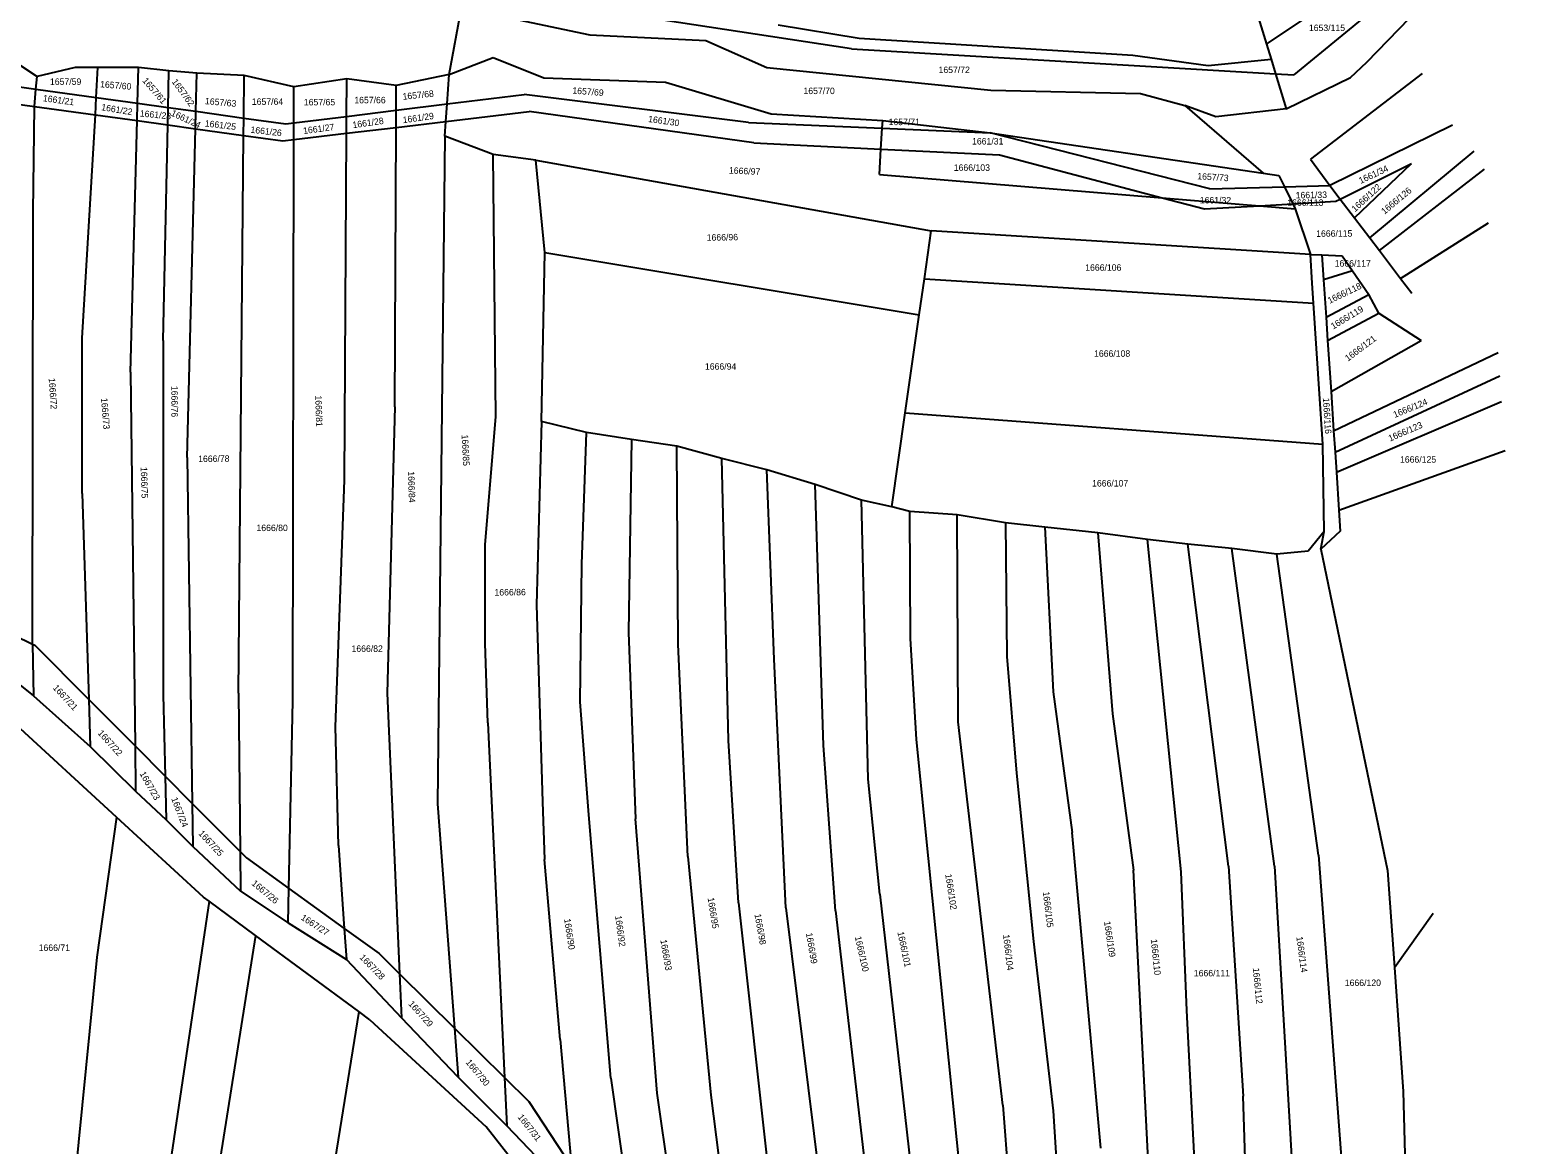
# Model space of a CAD drawing. Extents: x -563148 to -561712, y -1182311 to -1179502.
# Drawn here: x -562099.2 to -561750.4, y -1182092.2 to -1181834.3 of the extents above; entities that cross this region are included whole.
import ezdxf

# ---------------------------------------------------------------- set-up
doc = ezdxf.new("R2010")
doc.units = 0
doc.layers.add('Vrstva 55', color=7, linetype='Continuous')
doc.layers.add('Vrstva 57', color=7, linetype='Continuous')

msp = doc.modelspace()

# ---------------------------------------------------------------- linework, layer by layer
at = {"layer": 'Vrstva 55'}
for p, q in [((-561789.97, -1181841.67), (-561750.41, -1181800.73)), ((-561780.56, -1181822.98), (-561806.84, -1181844.62)), ((-562002.27, -1181844.49), (-561999.4, -1181829.11)), ((-561999.4, -1181829.11), (-561969.7, -1181835.36)), ((-561909.16, -1181838.58), (-561978.59, -1181828.04)), ((-561816.28, -1181827.49), (-561813.2, -1181837.5)), ((-561813.2, -1181837.5), (-561798.28, -1181827.54)), ((-561969.7, -1181835.36), (-561942.87, -1181836.67)), ((-561926.19, -1181833.02), (-561907.44, -1181836.14)), ((-561907.44, -1181836.14), (-561844.13, -1181840.05)), ((-562107.04, -1181838.82), (-562097.63, -1181845)), ((-561942.87, -1181836.67), (-561928.8, -1181842.92)), ((-561909.16, -1181838.58), (-561811.1, -1181844.37)), ((-561813.2, -1181837.5), (-561812.14, -1181840.95)), ((-562088.77, -1181842.92), (-562097.63, -1181845)), ((-562083.56, -1181842.92), (-562088.77, -1181842.92)), ((-562083.91, -1181849.82), (-562083.56, -1181842.92)), ((-562074.18, -1181842.92), (-562083.56, -1181842.92)), ((-562074.39, -1181851.15), (-562074.18, -1181842.92)), ((-562067.15, -1181843.7), (-562074.18, -1181842.92)), ((-562002.27, -1181844.49), (-561992.11, -1181840.58)), ((-561992.11, -1181840.58), (-561980.38, -1181845.27)), ((-561928.8, -1181842.92), (-561876.96, -1181848.14)), ((-561844.13, -1181840.05), (-561826.67, -1181842.4)), ((-561826.67, -1181842.4), (-561812.14, -1181840.95)), ((-561812.14, -1181840.95), (-561811.1, -1181844.37)), ((-561793.75, -1181845.19), (-561789.97, -1181841.67)), ((-562108.22, -1181846.44), (-562097.87, -1181847.88)), ((-562097.87, -1181847.88), (-562097.63, -1181845)), ((-562067.32, -1181852.13), (-562067.15, -1181843.7)), ((-562060.63, -1181844.22), (-562067.15, -1181843.7)), ((-562060.86, -1181853.03), (-562060.63, -1181844.22)), ((-562049.69, -1181844.74), (-562060.63, -1181844.22)), ((-562049.78, -1181854.58), (-562049.69, -1181844.74)), ((-562038.23, -1181847.35), (-562049.69, -1181844.74)), ((-562025.98, -1181845.52), (-562038.23, -1181847.35)), ((-562026.03, -1181854.2), (-562025.98, -1181845.52)), ((-562014.52, -1181847.09), (-562025.98, -1181845.52)), ((-562002.27, -1181844.49), (-562014.52, -1181847.09)), ((-562002.77, -1181851.32), (-562002.27, -1181844.49)), ((-561980.38, -1181845.27), (-561952.25, -1181846.31)), ((-561952.25, -1181846.31), (-561927.76, -1181853.61)), ((-561811.1, -1181844.37), (-561808.6, -1181852.49)), ((-561811.1, -1181844.37), (-561806.84, -1181844.62)), ((-561808.6, -1181852.49), (-561793.75, -1181845.19)), ((-561777.21, -1181844.28), (-561803, -1181864.09)), ((-562098.2, -1181851.89), (-562097.87, -1181847.88)), ((-562097.87, -1181847.88), (-562083.91, -1181849.82)), ((-562084.12, -1181853.85), (-562083.91, -1181849.82)), ((-562083.91, -1181849.82), (-562074.39, -1181851.15)), ((-562038.24, -1181855.71), (-562038.23, -1181847.35)), ((-562014.54, -1181852.78), (-562014.52, -1181847.09)), ((-562002.77, -1181851.32), (-561984.91, -1181849.12)), ((-561933.03, -1181855.59), (-561984.91, -1181849.12)), ((-561876.96, -1181848.14), (-561842.31, -1181848.92)), ((-561842.31, -1181848.92), (-561832.05, -1181851.71)), ((-562108.79, -1181850.42), (-562098.2, -1181851.89)), ((-562098.52, -1181876.27), (-562098.2, -1181851.89)), ((-562098.2, -1181851.89), (-562084.12, -1181853.85)), ((-562074.49, -1181855.19), (-562074.39, -1181851.15)), ((-562074.39, -1181851.15), (-562067.32, -1181852.13)), ((-562067.4, -1181856.17), (-562067.32, -1181852.13)), ((-562067.32, -1181852.13), (-562060.86, -1181853.03)), ((-562060.96, -1181857.07), (-562060.86, -1181853.03)), ((-562060.86, -1181853.03), (-562049.78, -1181854.58)), ((-562026.03, -1181854.2), (-562014.54, -1181852.78)), ((-562014.56, -1181856.74), (-562014.54, -1181852.78)), ((-562014.54, -1181852.78), (-562002.77, -1181851.32)), ((-562003.06, -1181855.36), (-562002.77, -1181851.32)), ((-562003.06, -1181855.36), (-561983.74, -1181853.05)), ((-561931.81, -1181860.35), (-561983.74, -1181853.05)), ((-561927.76, -1181853.61), (-561901.97, -1181855.17)), ((-561832.05, -1181851.71), (-561813.94, -1181867.35)), ((-561824.89, -1181854.31), (-561832.05, -1181851.71)), ((-561808.6, -1181852.49), (-561824.89, -1181854.31)), ((-562087.2, -1181905.5), (-562084.12, -1181853.85)), ((-562084.12, -1181853.85), (-562074.49, -1181855.19)), ((-562075.98, -1181913.39), (-562074.49, -1181855.19)), ((-562074.49, -1181855.19), (-562067.4, -1181856.17)), ((-562068.42, -1181906.06), (-562067.4, -1181856.17)), ((-562067.4, -1181856.17), (-562060.96, -1181857.07)), ((-562062.92, -1181933.1), (-562060.96, -1181857.07)), ((-562060.96, -1181857.07), (-562049.82, -1181858.62)), ((-562049.82, -1181858.62), (-562049.78, -1181854.58)), ((-562049.78, -1181854.58), (-562040.05, -1181855.93)), ((-562040.05, -1181855.93), (-562038.24, -1181855.71)), ((-562038.24, -1181855.71), (-562026.03, -1181854.2)), ((-562038.24, -1181859.57), (-562038.24, -1181855.71)), ((-562026.05, -1181858.11), (-562026.03, -1181854.2)), ((-562026.05, -1181858.11), (-562014.56, -1181856.74)), ((-562014.82, -1181921.42), (-562014.56, -1181856.74)), ((-562014.56, -1181856.74), (-562003.06, -1181855.36)), ((-562003.31, -1181858.82), (-562003.06, -1181855.36)), ((-561933.03, -1181855.59), (-561902.08, -1181856.91)), ((-561902.38, -1181861.78), (-561902.08, -1181856.91)), ((-561902.08, -1181856.91), (-561901.97, -1181855.17)), ((-561902.08, -1181856.91), (-561877.1, -1181857.98)), ((-561901.97, -1181855.17), (-561877.1, -1181857.98)), ((-561770.19, -1181856.22), (-561798.56, -1181870.22)), ((-562051.01, -1181987.63), (-562049.82, -1181858.62)), ((-562049.82, -1181858.62), (-562040.79, -1181859.87)), ((-562040.79, -1181859.87), (-562038.24, -1181859.57)), ((-562038.41, -1181989.46), (-562038.24, -1181859.57)), ((-562038.24, -1181859.57), (-562026.05, -1181858.11)), ((-562026.52, -1181938.37), (-562026.05, -1181858.11)), ((-562003.31, -1181858.82), (-562004.97, -1182013.29)), ((-561992.11, -1181862.99), (-562003.31, -1181858.82)), ((-561931.81, -1181860.35), (-561902.38, -1181861.78)), ((-561877.1, -1181857.98), (-561813.94, -1181867.35)), ((-561826.27, -1181870.94), (-561877.1, -1181857.98)), ((-561991.46, -1181923.71), (-561992.11, -1181862.99)), ((-561982.21, -1181864.3), (-561992.11, -1181862.99)), ((-561902.75, -1181867.68), (-561902.38, -1181861.78)), ((-561902.38, -1181861.78), (-561874.98, -1181863.12)), ((-561874.98, -1181863.12), (-561837.3, -1181873.04)), ((-561803, -1181864.09), (-561798.56, -1181870.22)), ((-561789.28, -1181882.32), (-561765.12, -1181862.23)), ((-561980.12, -1181885.67), (-561982.21, -1181864.3)), ((-561982.21, -1181864.3), (-561890.76, -1181880.71)), ((-561902.75, -1181867.68), (-561837.3, -1181873.04)), ((-561813.94, -1181867.35), (-561810.3, -1181867.87)), ((-561796.14, -1181873.36), (-561779.62, -1181865.13)), ((-561792.84, -1181877.64), (-561779.62, -1181865.13)), ((-561787.08, -1181885.22), (-561762.75, -1181866.39)), ((-561826.27, -1181870.94), (-561809.01, -1181870.49)), ((-561810.3, -1181867.87), (-561809.01, -1181870.49)), ((-561809.01, -1181870.49), (-561798.56, -1181870.22)), ((-561809.01, -1181870.49), (-561807.07, -1181874.44)), ((-561798.56, -1181870.22), (-561796.14, -1181873.36)), ((-561837.3, -1181873.04), (-561814.77, -1181874.88)), ((-561837.3, -1181873.04), (-561827.5, -1181875.62)), ((-561814.77, -1181874.88), (-561807.07, -1181874.44)), ((-561807.07, -1181874.44), (-561797.13, -1181873.86)), ((-561807.07, -1181874.44), (-561806.52, -1181875.56)), ((-561797.13, -1181873.86), (-561796.14, -1181873.36)), ((-561796.14, -1181873.36), (-561792.84, -1181877.64)), ((-562098.66, -1181976.33), (-562098.52, -1181876.27)), ((-561827.5, -1181875.62), (-561814.77, -1181874.88)), ((-561814.77, -1181874.88), (-561806.52, -1181875.56)), ((-561806.52, -1181875.56), (-561802.97, -1181886.15)), ((-561792.84, -1181877.64), (-561789.28, -1181882.32)), ((-561892.34, -1181891.76), (-561890.76, -1181880.71)), ((-561802.97, -1181886.15), (-561890.76, -1181880.71)), ((-561782.15, -1181891.7), (-561761.83, -1181878.8)), ((-561789.28, -1181882.32), (-561787.08, -1181885.22)), ((-561980.9, -1181924.77), (-561980.12, -1181885.67)), ((-561980.12, -1181885.67), (-561893.54, -1181900.14)), ((-561802.59, -1181892.81), (-561802.97, -1181886.15)), ((-561802.97, -1181886.15), (-561800.35, -1181886.27)), ((-561800.35, -1181886.27), (-561799.97, -1181892.01)), ((-561800.35, -1181886.27), (-561795.69, -1181886.48)), ((-561795.69, -1181886.48), (-561793.3, -1181889.96)), ((-561787.08, -1181885.22), (-561782.15, -1181891.7)), ((-561893.54, -1181900.14), (-561892.34, -1181891.76)), ((-561892.34, -1181891.76), (-561802.32, -1181897.45)), ((-561793.3, -1181889.96), (-561799.97, -1181892.01)), ((-561799.97, -1181892.01), (-561799.39, -1181900.7)), ((-561793.3, -1181889.96), (-561789.54, -1181895.44)), ((-561782.15, -1181891.7), (-561779.53, -1181895.13)), ((-561802.32, -1181897.45), (-561802.59, -1181892.81)), ((-561799.39, -1181900.7), (-561789.54, -1181895.44)), ((-561787.19, -1181899.73), (-561789.54, -1181895.44)), ((-561800.15, -1181930.01), (-561802.32, -1181897.45)), ((-561896.78, -1181922.83), (-561893.54, -1181900.14)), ((-561799.39, -1181900.7), (-561799.04, -1181906.03)), ((-561799.04, -1181906.03), (-561787.19, -1181899.73)), ((-561787.19, -1181899.73), (-561777.38, -1181906.05)), ((-562087.2, -1181941.48), (-562087.2, -1181905.5)), ((-562068.42, -1181906.06), (-562068.42, -1181988.08)), ((-561799.04, -1181906.03), (-561798.25, -1181917.85)), ((-561798.25, -1181917.85), (-561777.38, -1181906.05)), ((-561797.65, -1181926.95), (-561759.62, -1181908.83)), ((-562075.98, -1181913.39), (-562074.96, -1181999.85)), ((-561797.32, -1181931.88), (-561759.22, -1181914.26)), ((-561798.25, -1181917.85), (-561797.65, -1181926.95)), ((-562014.82, -1181921.42), (-562016.65, -1181987.63)), ((-561899.88, -1181944.57), (-561896.78, -1181922.83)), ((-561896.78, -1181922.83), (-561800.15, -1181930.01)), ((-561797.01, -1181936.53), (-561758.79, -1181920.16)), ((-561993.98, -1181953.26), (-561991.46, -1181923.71)), ((-561980.9, -1181924.77), (-561982.08, -1181967.23)), ((-561970.48, -1181927.37), (-561980.9, -1181924.77)), ((-561797.65, -1181926.95), (-561797.32, -1181931.88)), ((-561971.55, -1181957.84), (-561970.48, -1181927.37)), ((-561960.06, -1181928.94), (-561970.48, -1181927.37)), ((-561960.06, -1181928.94), (-561960.78, -1181973.65)), ((-561949.64, -1181930.5), (-561960.06, -1181928.94)), ((-561949.33, -1181976.4), (-561949.64, -1181930.5)), ((-561939.22, -1181933.37), (-561949.64, -1181930.5)), ((-561799.81, -1181950.29), (-561800.15, -1181930.01)), ((-562062.92, -1181933.1), (-562061.7, -1182013.18)), ((-561937.65, -1181998.62), (-561939.22, -1181933.37)), ((-561928.8, -1181935.97), (-561939.22, -1181933.37)), ((-561797.32, -1181931.88), (-561797.01, -1181936.53)), ((-561796.43, -1181945.31), (-561757.95, -1181931.5)), ((-561927.11, -1181979.83), (-561928.8, -1181935.97)), ((-561917.59, -1181939.36), (-561928.8, -1181935.97)), ((-561797.01, -1181936.53), (-561796.43, -1181945.31)), ((-562028.58, -1181995.42), (-562026.52, -1181938.37)), ((-561915.66, -1181999.76), (-561917.59, -1181939.36)), ((-561906.91, -1181943.01), (-561917.59, -1181939.36)), ((-562087.2, -1181941.48), (-562085.67, -1181989.09)), ((-561905.35, -1182007.55), (-561906.91, -1181943.01)), ((-561899.88, -1181944.57), (-561906.91, -1181943.01)), ((-561895.71, -1181945.62), (-561899.88, -1181944.57)), ((-561895.51, -1181975.02), (-561895.71, -1181945.62)), ((-561884.77, -1181946.4), (-561895.71, -1181945.62)), ((-561884.51, -1181994.27), (-561884.77, -1181946.4)), ((-561873.56, -1181948.22), (-561884.77, -1181946.4)), ((-561796.43, -1181945.31), (-561796.11, -1181950.14)), ((-561873.56, -1181948.22), (-561873.29, -1181979.14)), ((-561864.45, -1181949.27), (-561873.56, -1181948.22)), ((-561864.45, -1181949.27), (-561862.52, -1181987.39)), ((-561852.2, -1181950.57), (-561864.45, -1181949.27)), ((-561852.2, -1181950.57), (-561848.78, -1181992.43)), ((-561840.74, -1181952.13), (-561852.2, -1181950.57)), ((-561799.81, -1181950.29), (-561803.55, -1181954.77)), ((-561796.11, -1181950.14), (-561800.6, -1181954.34)), ((-561800.6, -1181954.34), (-561799.81, -1181950.29)), ((-561993.98, -1181976.17), (-561993.98, -1181953.26)), ((-561832.92, -1182029.02), (-561840.74, -1181952.13)), ((-561831.36, -1181953.18), (-561840.74, -1181952.13)), ((-561821.98, -1182027.71), (-561831.36, -1181953.18)), ((-561821.2, -1181954.22), (-561831.36, -1181953.18)), ((-561811.3, -1182027.71), (-561821.2, -1181954.22)), ((-561810.78, -1181955.52), (-561821.2, -1181954.22)), ((-561803.55, -1181954.77), (-561810.78, -1181955.52)), ((-561800.6, -1181954.34), (-561785.17, -1182028.72)), ((-561972, -1181989.68), (-561971.55, -1181957.84)), ((-561801.14, -1182025.11), (-561810.78, -1181955.52)), ((-561982.08, -1181967.23), (-561980.71, -1182012.82)), ((-562111.14, -1181970.33), (-562098.66, -1181976.33)), ((-561960.78, -1181973.65), (-561959.18, -1182016.73)), ((-561894.13, -1181998.39), (-561895.51, -1181975.02)), ((-562111.25, -1181978.01), (-562098.43, -1181988.31)), ((-562098.66, -1181976.33), (-562098.43, -1181988.31)), ((-562098.66, -1181976.33), (-562098.11, -1181976.59)), ((-562098.11, -1181976.59), (-562085.67, -1181989.09)), ((-561993.31, -1181994.5), (-561993.98, -1181976.17)), ((-561947.04, -1182025.43), (-561949.33, -1181976.4)), ((-561873.29, -1181979.14), (-561871, -1182006.18)), ((-561924.37, -1182037.34), (-561927.11, -1181979.83)), ((-562098.43, -1181988.31), (-562085.37, -1182000)), ((-562085.67, -1181989.09), (-562085.37, -1182000)), ((-562085.67, -1181989.09), (-562074.96, -1181999.85)), ((-562068.42, -1181988.08), (-562067.98, -1182006.87)), ((-562051.01, -1181987.63), (-562050.65, -1182024.28)), ((-562039.38, -1182032.83), (-562038.41, -1181989.46)), ((-562016.65, -1181987.63), (-562013.74, -1182052.59)), ((-561969.95, -1182015.81), (-561972, -1181989.68)), ((-561862.52, -1181987.39), (-561858.17, -1182019.92)), ((-561848.78, -1181992.43), (-561843.97, -1182028.63)), ((-562079.24, -1182016.32), (-562103.36, -1181994.11)), ((-562027.89, -1182022.91), (-562028.58, -1181995.42)), ((-561993.31, -1181994.5), (-561989.48, -1182076.57)), ((-561874.18, -1182082.99), (-561884.51, -1181994.27)), ((-562085.37, -1182000), (-562074.84, -1182010.31)), ((-562074.96, -1181999.85), (-562074.84, -1182010.31)), ((-562074.96, -1181999.85), (-562067.98, -1182006.87)), ((-561935.36, -1182036.2), (-561937.65, -1181998.62)), ((-561912.92, -1182038.03), (-561915.66, -1181999.76)), ((-561881.77, -1182121.42), (-561894.13, -1181998.39)), ((-562067.98, -1182006.87), (-562067.74, -1182016.95)), ((-562067.98, -1182006.87), (-562061.7, -1182013.18)), ((-561871, -1182006.18), (-561867.1, -1182045.13)), ((-562074.84, -1182010.31), (-562067.74, -1182016.95)), ((-561902.61, -1182034.14), (-561905.35, -1182007.55)), ((-562061.7, -1182013.18), (-562061.55, -1182023.14)), ((-562061.7, -1182013.18), (-562050.65, -1182024.28)), ((-562004.97, -1182013.29), (-562001.04, -1182065.14)), ((-561980.71, -1182012.82), (-561980.25, -1182026.12)), ((-562079.24, -1182016.32), (-562083.82, -1182048.76)), ((-562059.09, -1182034.88), (-562079.24, -1182016.32)), ((-562067.74, -1182016.95), (-562061.55, -1182023.14)), ((-561964.91, -1182076.75), (-561969.95, -1182015.81)), ((-561954.14, -1182080.19), (-561959.18, -1182016.73)), ((-561851.53, -1182092.93), (-561858.17, -1182019.92)), ((-562061.55, -1182023.14), (-562050.56, -1182033.45)), ((-562050.65, -1182024.28), (-562050.56, -1182033.45)), ((-562050.65, -1182024.28), (-562049.18, -1182025.76)), ((-562027.89, -1182022.91), (-562026.56, -1182042.08)), ((-562049.18, -1182025.76), (-562039.38, -1182032.83)), ((-561976.59, -1182067.81), (-561980.25, -1182026.12)), ((-561947.04, -1182025.43), (-561941.77, -1182080.64)), ((-561821.98, -1182027.71), (-561818.55, -1182080.87)), ((-561811.3, -1182027.71), (-561806.09, -1182116.85)), ((-561801.14, -1182025.11), (-561793.84, -1182122.58)), ((-561838.25, -1182141.59), (-561843.97, -1182028.63)), ((-561831.62, -1182061.07), (-561832.92, -1182029.02)), ((-561785.17, -1182028.72), (-561783.6, -1182051.14)), ((-562057.84, -1182035.8), (-562059.09, -1182034.88)), ((-562050.56, -1182033.45), (-562039.56, -1182040.78)), ((-562039.56, -1182040.78), (-562039.38, -1182032.83)), ((-562039.38, -1182032.83), (-562026.56, -1182042.08)), ((-561902.61, -1182034.14), (-561892.76, -1182121.42)), ((-562057.84, -1182035.8), (-562069.21, -1182112.37)), ((-562047.11, -1182043.71), (-562057.84, -1182035.8)), ((-561935.36, -1182036.2), (-561927.57, -1182106.3)), ((-561924.37, -1182037.34), (-561913.14, -1182127.84)), ((-561912.92, -1182038.03), (-561903.75, -1182117.07)), ((-561783.6, -1182051.14), (-561774.66, -1182038.55)), ((-562039.56, -1182040.78), (-562026.06, -1182049.26)), ((-562026.56, -1182042.08), (-562026.06, -1182049.26)), ((-562026.56, -1182042.08), (-562018.46, -1182047.92)), ((-562047.11, -1182043.71), (-562057.98, -1182112.37)), ((-562023.2, -1182061.34), (-562047.11, -1182043.71)), ((-561867.1, -1182045.13), (-561862.53, -1182084.31)), ((-562083.82, -1182048.76), (-562091.77, -1182128.98)), ((-562018.46, -1182047.92), (-562013.74, -1182052.59)), ((-562026.06, -1182049.26), (-562013.28, -1182062.75)), ((-562013.74, -1182052.59), (-562013.28, -1182062.75)), ((-562013.74, -1182052.59), (-562001.04, -1182065.14)), ((-561783.6, -1182051.14), (-561781.6, -1182079.84)), ((-562023.2, -1182061.34), (-562039.93, -1182165.3)), ((-562020.63, -1182063.23), (-562023.2, -1182061.34)), ((-562000.18, -1182076.52), (-562013.28, -1182062.75)), ((-561827.71, -1182137.18), (-561831.62, -1182061.07)), ((-562020.63, -1182063.23), (-561993.68, -1182088.01)), ((-562001.04, -1182065.14), (-562000.18, -1182076.52)), ((-562001.04, -1182065.14), (-561989.48, -1182076.57)), ((-561976.59, -1182067.81), (-561973.98, -1182097.18)), ((-561988.96, -1182087.75), (-562000.18, -1182076.52)), ((-561989.48, -1182076.57), (-561988.96, -1182087.75)), ((-561989.48, -1182076.57), (-561983.82, -1182082.17)), ((-561964.91, -1182076.75), (-561955.99, -1182139.02)), ((-561944.07, -1182150.06), (-561954.14, -1182080.19)), ((-561781.6, -1182079.84), (-561780.03, -1182133.27)), ((-561983.82, -1182082.17), (-561973.98, -1182097.18)), ((-561941.77, -1182080.64), (-561933.53, -1182144.56)), ((-561874.18, -1182082.99), (-561866.9, -1182179.5)), ((-561817.29, -1182122.58), (-561818.55, -1182080.87)), ((-561862.53, -1182084.31), (-561858.4, -1182151.67)), ((-561981.56, -1182103.54), (-561993.68, -1182088.01)), ((-561973.38, -1182104.01), (-561988.96, -1182087.75))]:
    msp.add_line(p, q, dxfattribs=at)

# ---------------------------------------------------------------- texts
at = {"layer": 'Vrstva 57'}
for s, p in [('1653/115', (-561803.38, -1181834.46)), ('1657/72', (-561889.06, -1181844.18)), ('1657/59', (-562094.63, -1181846.92)), ('1657/64', (-562047.93, -1181851.54)), ('1657/65', (-562035.9, -1181851.66)), ('1657/66', (-562024.22, -1181851.18)), ('1657/70', (-561920.31, -1181849.05)), ('1657/71', (-561900.61, -1181856.23)), ('1661/31', (-561881.31, -1181860.71)), ('1666/103', (-561885.53, -1181866.81)), ('1661/32', (-561828.62, -1181874.35)), ('1666/113', (-561808.38, -1181874.9)), ('1666/106', (-561855.13, -1181889.93)), ('1666/117', (-561797.41, -1181888.96)), ('1666/108', (-561853.08, -1181909.83)), ('1666/94', (-561943.1, -1181912.81)), ('1666/125', (-561782.3, -1181934.33)), ('1666/107', (-561853.54, -1181939.85)), ('1666/80', (-562046.86, -1181950.16)), ('1666/82', (-562024.87, -1181978.11)), ('1666/71', (-562097.24, -1182047.31)), ('1666/111', (-561830, -1182053.19)), ('1666/120', (-561795.07, -1182055.42))]:
    msp.add_text(s, height=1.5, dxfattribs=at).set_placement(p)
for s, rotation, p in [('1657/60', 355.1947, (-562083.08, -1181847.46)), ('1657/61', 310.5736, (-562073.35, -1181846)), ('1657/62', 306.0274, (-562066.54, -1181846.19)), ('1661/21', 352.34, (-562096.33, -1181850.69)), ('1657/63', 354.8827, (-562058.82, -1181851.36)), ('1657/68', 5.9341, (-562012.98, -1181850.38)), ('1657/69', 355.3536, (-561973.82, -1181848.92)), ('1661/22', 350.5377, (-562082.84, -1181852.76)), ('1661/23', 354.5226, (-562073.9, -1181854.22)), ('1661/24', 335.2018, (-562066.78, -1181853.97)), ('1661/29', 7.9585, (-562012.92, -1181855.8)), ('1661/25', 353.4214, (-562058.88, -1181856.53)), ('1661/26', 353.6814, (-562048.3, -1181857.99)), ('1661/27', 7.2729, (-562035.96, -1181858.29)), ('1661/28', 8.1301, (-562024.53, -1181856.95)), ('1661/30', 351.9224, (-561956.31, -1181855.49)), ('1666/97', 357.2223, (-561937.58, -1181867.42)), ('1657/73', 356.368, (-561829.23, -1181868.76)), ('1661/34', 25.0771, (-561791.41, -1181869.85)), ('1666/122', 42.7832, (-561792.69, -1181876.42)), ('1666/126', 39.8814, (-561785.88, -1181876.97)), ('1661/33', 0.967, (-561806.43, -1181873.2)), ('1666/96', 0.9171, (-561942.68, -1181882.99)), ('1666/115', 0.3769, (-561801.69, -1181882.08)), ('1666/118', 25.7148, (-561798.59, -1181897.59)), ('1666/119', 31.3505, (-561797.74, -1181903.55)), ('1666/121', 36.9077, (-561794.33, -1181910.97)), ('1666/72', 273.8597, (-562094.93, -1181914.8)), ('1666/73', 274.5466, (-562082.83, -1181919.42)), ('1666/76', 270, (-562066.54, -1181916.56)), ('1666/81', 271.804, (-562033.28, -1181918.79)), ('1666/116', 273.762, (-561800.17, -1181919.37)), ('1666/124', 22.3505, (-561783.51, -1181923.99)), ('1666/123', 23.3432, (-561784.61, -1181929.47)), ('1666/85', 272.9175, (-561999.4, -1181927.87)), ('1666/78', 0.5827, (-562060.34, -1181934.2)), ('1666/75', 271.6847, (-562073.65, -1181935.35)), ('1666/84', 271.8626, (-562011.83, -1181936.35)), ('1666/86', 0.5041, (-561991.79, -1181965.08)), ('1667/21', 313.0031, (-562094.08, -1181986.52)), ('1667/22', 312.2028, (-562083.69, -1181996.99)), ('1667/23', 299.7053, (-562073.95, -1182006.29)), ('1667/24', 291.1705, (-562066.6, -1182012.07)), ('1667/25', 312.9691, (-562060.39, -1182020.22)), ('1667/26', 320.1182, (-562048.11, -1182031.89)), ('1666/102', 278.6386, (-561887.52, -1182029.59)), ('1666/95', 279.0032, (-561942.49, -1182035.07)), ('1666/105', 276.8358, (-561864.93, -1182033.65)), ('1667/27', 326.9043, (-562036.74, -1182039.93)), ('1666/90', 278.5812, (-561975.69, -1182039.93)), ('1666/92', 277.6177, (-561963.89, -1182039.2)), ('1666/98', 280.2766, (-561931.66, -1182038.84)), ('1666/109', 278.4448, (-561850.79, -1182040.54)), ('1666/93', 279.8287, (-561953.43, -1182044.8)), ('1666/99', 279.7034, (-561919.75, -1182043.22)), ('1666/100', 282.788, (-561908.44, -1182044.07)), ('1666/101', 281.9287, (-561898.59, -1182042.98)), ('1666/104', 276.6353, (-561874.14, -1182043.58)), ('1666/110', 275.9797, (-561839.97, -1182044.65)), ('1666/114', 277.5765, (-561806.29, -1182044.07)), ('1667/28', 314.3027, (-562023.12, -1182048.93)), ('1666/112', 275.5799, (-561816.37, -1182051.29)), ('1667/29', 311.8261, (-562011.81, -1182059.64)), ('1667/30', 309.6131, (-561998.55, -1182073.14)), ('1667/31', 308.1926, (-561986.51, -1182085.79))]:
    msp.add_text(s, height=1.5, rotation=rotation, dxfattribs=at).set_placement(p)

doc.saveas('drawing.dxf')
